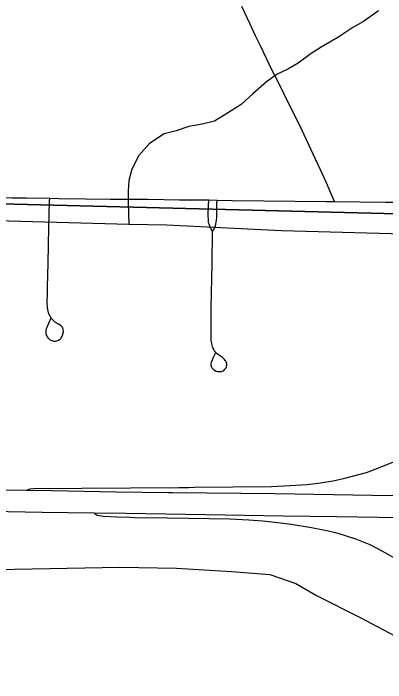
# Model space of a CAD drawing. Extents: x 0 to 34, y 0 to 22.
# Drawn here: x 2.439 to 2.789, y 15.525 to 16.155 of the extents above; entities that cross this region are included whole.
import ezdxf

# ---------------------------------------------------------------- set-up
doc = ezdxf.new("R2010")
doc.units = 0
for name, color, linetype in [('GM_X_City_Street', 7, 'Continuous'), ('GM_X_Corporation', 7, 'Continuous'), ('GM_X_Interchange_Ramps', 7, 'Continuous'), ('GM_X_Interstate_Route', 7, 'Continuous'), ('GM_X_Minor_River', 7, 'Continuous'), ('GM_X_Township_Road', 7, 'Continuous'), ('GM_X_US_Route', 7, 'Continuous')]:
    doc.layers.add(name, color=color, linetype=linetype)

msp = doc.modelspace()

# ---------------------------------------------------------------- linework, layer by layer
at = {"layer": 'GM_X_City_Street'}
for points in [[(2.47386, 15.86779), (2.46944, 15.85788), (2.46918, 15.85671), (2.46902, 15.85561), (2.46902, 15.8545), (2.46914, 15.85344), (2.46934, 15.85244), (2.46955, 15.85182), (2.46997, 15.85097), (2.47036, 15.85033), (2.47142, 15.84904), (2.47261, 15.84792), (2.47393, 15.84713), (2.47503, 15.84671), (2.47629, 15.84639), (2.47735, 15.84629), (2.47824, 15.84634), (2.47964, 15.84658), (2.48116, 15.84721), (2.48253, 15.84816), (2.48314, 15.84871), (2.48369, 15.84937), (2.48458, 15.85079), (2.48519, 15.85237), (2.48555, 15.85405), (2.48567, 15.85498), (2.48565, 15.85577), (2.48546, 15.85743), (2.48524, 15.85814), (2.4849, 15.85895), (2.48445, 15.85962), (2.48366, 15.86051), (2.48266, 15.86131), (2.48118, 15.86231), (2.47838, 15.86388), (2.4775, 15.86451), (2.47636, 15.86557), (2.47462, 15.86753), (2.47386, 15.86857), (2.47316, 15.86971), (2.47202, 15.87206), (2.47119, 15.87453), (2.47059, 15.87772), (2.47035, 15.88326), (2.47057, 15.89059), (2.4708, 15.89746), (2.47129, 15.91953), (2.47206, 15.95314), (2.47271, 15.97782), (2.47278, 15.9807)], [(2.62598, 15.94931), (2.62389, 15.95336), (2.62273, 15.9562), (2.6223, 15.95757), (2.62207, 15.95919), (2.62193, 15.96552), (2.62222, 15.97312), (2.62244, 15.97909)], [(2.62598, 15.94931), (2.62747, 15.95188), (2.62852, 15.95409), (2.62926, 15.95621), (2.62958, 15.95821), (2.62979, 15.96021), (2.63, 15.96267), (2.63006, 15.96763), (2.6302, 15.9755), (2.63027, 15.97897)], [(2.62878, 15.83518), (2.62639, 15.83018), (2.62553, 15.82839), (2.62492, 15.82688), (2.62445, 15.82542), (2.62436, 15.82424), (2.62445, 15.82344), (2.62471, 15.8226), (2.62502, 15.82184), (2.62548, 15.82112), (2.62592, 15.82047), (2.62654, 15.81984), (2.62729, 15.8192), (2.62785, 15.81882), (2.62936, 15.81811), (2.63098, 15.81769), (2.63186, 15.81755), (2.63304, 15.81755), (2.6345, 15.81783), (2.63587, 15.81845), (2.63681, 15.81907), (2.63771, 15.81977), (2.63832, 15.82057), (2.63874, 15.82118), (2.63906, 15.822), (2.6393, 15.82274), (2.6394, 15.82357), (2.63945, 15.8243), (2.63933, 15.82517), (2.63921, 15.8259), (2.63886, 15.82671), (2.6385, 15.82741), (2.63803, 15.82814), (2.63732, 15.82901), (2.63646, 15.82982), (2.6353, 15.83075), (2.63357, 15.83205), (2.63052, 15.83436), (2.62945, 15.83533), (2.62855, 15.83631), (2.62784, 15.83726), (2.62717, 15.83841), (2.62671, 15.83928), (2.62606, 15.84081), (2.62562, 15.84211), (2.62522, 15.84397), (2.62496, 15.84541), (2.62478, 15.84778), (2.6246, 15.85719), (2.62483, 15.87713), (2.62552, 15.91943), (2.62598, 15.94931)]]:
    msp.add_lwpolyline(points, dxfattribs=at)
at = {"layer": 'GM_X_Corporation'}
for points in [[(2.42805, 16.48466), (3.03135, 16.48013), (3.12398, 16.29055), (3.43407, 16.44072), (3.42156, 15.95047), (2.41416, 15.97585)], [(2.41416, 15.97585), (3.42156, 15.95047), (3.40873, 14.94631), (2.39105, 14.96729)]]:
    msp.add_lwpolyline(points, close=True, dxfattribs=at)
at = {"layer": 'GM_X_Interchange_Ramps'}
for points in [[(2.79595, 15.73234), (2.78272, 15.72692), (2.77045, 15.72242), (2.7575, 15.71892), (2.74881, 15.71657), (2.74102, 15.71487), (2.72754, 15.71252), (2.71493, 15.71113), (2.69901, 15.71013), (2.68161, 15.70928), (2.609, 15.70864), (2.60324, 15.70819), (2.59417, 15.70825), (2.4576, 15.70745), (2.45409, 15.70695), (2.45071, 15.7058)], [(2.51452, 15.68446), (2.51738, 15.68266), (2.52337, 15.68154), (2.53627, 15.68091), (2.54815, 15.68056), (2.55251, 15.68042), (2.58372, 15.67992), (2.64275, 15.679), (2.66013, 15.67798), (2.67321, 15.67724), (2.68753, 15.67575), (2.69999, 15.67414), (2.71926, 15.67107), (2.73212, 15.66855), (2.74159, 15.66607), (2.74994, 15.66383), (2.76153, 15.65997), (2.77411, 15.65487), (2.78545, 15.64911), (2.7989, 15.64155)]]:
    msp.add_lwpolyline(points, dxfattribs=at)
at = {"layer": 'GM_X_Interstate_Route'}
for points in [[(2.45071, 15.7058), (2.43028, 15.70619), (2.37932, 15.70717), (2.32649, 15.70801), (2.23575, 15.70916), (2.20591, 15.70956), (2.14375, 15.71034), (2.1, 15.71101)], [(2.9183, 15.69886), (2.91228, 15.69894), (2.90426, 15.69903), (2.90148, 15.69907), (2.84491, 15.70003), (2.82688, 15.70033), (2.77653, 15.70113), (2.68453, 15.70244), (2.58829, 15.70344), (2.58382, 15.70348), (2.53533, 15.70422), (2.47504, 15.70534), (2.45071, 15.7058)], [(3.22258, 15.66526), (3.2034, 15.66777), (3.19667, 15.66866), (3.17315, 15.67113), (3.14897, 15.67319), (3.12413, 15.6748), (3.10983, 15.67541), (3.08619, 15.67605), (3.03396, 15.6765), (2.98734, 15.67708), (2.9345, 15.67812), (2.90916, 15.67839), (2.90112, 15.67847), (2.84124, 15.67925), (2.74302, 15.68103), (2.69267, 15.68167), (2.58201, 15.68345), (2.54435, 15.68403), (2.51452, 15.68446), (2.46575, 15.68515), (2.41726, 15.68596)]]:
    msp.add_lwpolyline(points, dxfattribs=at)
at = {"layer": 'GM_X_Minor_River'}
for points in [[(2.7822, 16.15715), (2.76803, 16.14716), (2.75809, 16.14127), (2.74394, 16.13204), (2.72827, 16.12284), (2.71871, 16.11695), (2.70644, 16.10769), (2.69689, 16.10217), (2.68697, 16.09741), (2.67664, 16.09039), (2.66395, 16.07886), (2.6528, 16.06882), (2.64018, 16.0607)], [(2.64018, 16.0607), (2.62794, 16.05333), (2.61617, 16.05051), (2.60366, 16.04809), (2.59187, 16.04413), (2.58047, 16.04131), (2.5667, 16.03207), (2.55666, 16.02087), (2.54999, 16.00808), (2.54715, 15.99751), (2.54664, 15.98723), (2.54664, 15.97675), (2.54713, 15.95612)], [(2.82851, 15.94632), (2.69101, 15.95002), (2.58302, 15.95545), (2.54713, 15.95612), (2.41152, 15.95979), (2.2495, 15.96622)], [(2.40645, 15.63105), (2.53883, 15.63352), (2.59211, 15.6326), (2.64382, 15.62944), (2.68004, 15.62666), (2.70441, 15.61809), (2.7238, 15.60698), (2.76487, 15.58623), (2.80295, 15.56631), (2.82094, 15.5598), (2.84747, 15.547), (2.86884, 15.53964), (2.8922, 15.53679), (2.91525, 15.53623), (2.95366, 15.54555), (2.99371, 15.56014), (3.0167, 15.57287), (3.03596, 15.58759), (3.05134, 15.59823), (3.07135, 15.61293), (3.09565, 15.61728), (3.13506, 15.62125), (3.20034, 15.61624), (3.26106, 15.61021)]]:
    msp.add_lwpolyline(points, dxfattribs=at)
at = {"layer": 'GM_X_Township_Road'}
for points in [[(2.66134, 16.14458), (2.65862, 16.15039), (2.65346, 16.16104)], [(2.68195, 16.10166), (2.67135, 16.12355), (2.66651, 16.13359), (2.66134, 16.14458)], [(2.74088, 15.97769), (2.73744, 15.98559), (2.7331, 15.99512), (2.7257, 16.01137), (2.72294, 16.01744), (2.70803, 16.04905), (2.69941, 16.06631), (2.6874, 16.09095), (2.68195, 16.10166)], [(2.41571, 15.98136), (2.43714, 15.98125), (2.45084, 15.98101), (2.47278, 15.9807)], [(2.47278, 15.9807), (2.4813, 15.98057), (2.50646, 15.98027), (2.52956, 15.97996), (2.54822, 15.97993), (2.56501, 15.9797), (2.59485, 15.97923), (2.61723, 15.97918), (2.62244, 15.97909)], [(2.62244, 15.97909), (2.63027, 15.97897), (2.64459, 15.97873), (2.67443, 15.97838), (2.73288, 15.97778), (2.74088, 15.97769)], [(2.74088, 15.97769), (2.78888, 15.97711), (2.80632, 15.97712), (2.83487, 15.97729), (2.85944, 15.9773), (2.87561, 15.97731), (2.88898, 15.97728), (2.90344, 15.97719), (2.92099, 15.9772), (2.93929, 15.97709), (2.94665, 15.97704)]]:
    msp.add_lwpolyline(points, dxfattribs=at)
at = {"layer": 'GM_X_US_Route'}
for points in [[(2.45071, 15.7058), (2.43028, 15.70619), (2.37932, 15.70717), (2.32649, 15.70801), (2.23575, 15.70916), (2.20591, 15.70956), (2.14375, 15.71034), (2.1, 15.71101)], [(2.9183, 15.69886), (2.91228, 15.69894), (2.90426, 15.69903), (2.90148, 15.69907), (2.84491, 15.70003), (2.82688, 15.70033), (2.77653, 15.70113), (2.68453, 15.70244), (2.58829, 15.70344), (2.58382, 15.70348), (2.53533, 15.70422), (2.47504, 15.70534), (2.45071, 15.7058)]]:
    msp.add_lwpolyline(points, dxfattribs=at)

doc.saveas('drawing.dxf')
